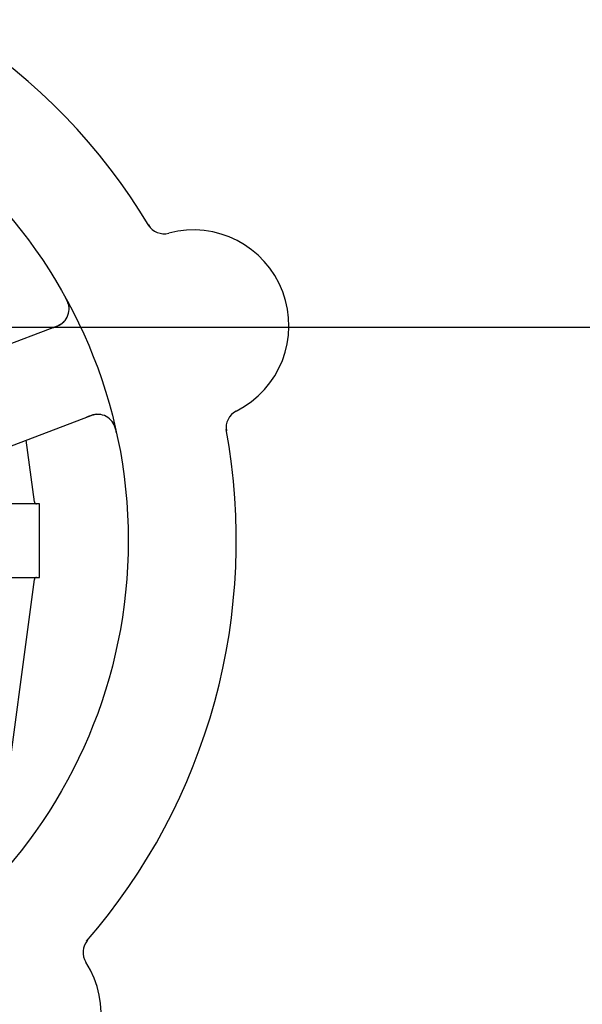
# Model space of a CAD drawing. Header units: inches. Extents: x 24 to 1128, y -74 to 748.
# Tile 544 of 557: x 723.71 to 725.62, y 605.41 to 608.76. Entities that reach past the tile are written whole.
import ezdxf

# ---------------------------------------------------------------- set-up
doc = ezdxf.new("R2010")
doc.units = ezdxf.units.IN
doc.header["$LTSCALE"] = 32
doc.header["$MEASUREMENT"] = 0
doc.layers.add('Dimension (ANSI)', color=7, linetype='Continuous', lineweight=25)
doc.layers.add('Visible (ANSI)', color=7, linetype='Continuous', lineweight=30)
doc.styles.add('Note Text (ANSI)', font='tahoma.ttf')
doc.dimstyles.new('Architectural (ANSI)', dxfattribs={"dimscale": 32, "dimtxt": 0.125, "dimasz": 0.098425, "dimexe": 0.125, "dimexo": 0.0625, "dimgap": 0.031496, "dimtad": 0, "dimtih": 1, "dimtoh": 1, "dimdec": 4, "dimrnd": 1e-08, "dimzin": 3, "dimdsep": 46, "dimlunit": 4, "dimtxsty": 'Note Text (ANSI)', "dimcen": 0.09, "dimdle": 0.393701, "dimclrd": 256, "dimclre": 256, "dimclrt": 256, "dimadec": 0, "dimazin": 3, "dimtfac": 0.96, "dimtofl": 0, "dimtmove": 0, "dimatfit": 3, "dimfxl": 1, "dimfrac": 2, "dimtolj": 1, "dimtzin": 12, "dimlwd": -1, "dimlwe": -1, "dimarcsym": 0})

# ---------------------------------------------------------------- blocks, each defined once
blk = doc.blocks.new('*D17')
at = {"layer": 'Defpoints', "color": 0, "transparency": 16777216}
for p in [(710.5391, 607.7114), (710.5391, 481.7114), (798.7409, 481.7114)]:
    blk.add_point(p, dxfattribs=at)
at = {"layer": 'Dimension (ANSI)', "transparency": 16777216}
for p, q in [((712.5391, 607.7114), (802.7409, 607.7114)), ((798.7409, 604.5618), (798.7409, 544.8012)), ((798.7409, 484.861), (798.7409, 538.6216)), ((712.5391, 481.7114), (802.7409, 481.7114))]:
    blk.add_line(p, q, dxfattribs=at)
for points in [[(798.216, 604.5618), (799.2658, 604.5618), (798.7409, 607.7114)], [(798.216, 484.861), (799.2658, 484.861), (798.7409, 481.7114)]]:
    blk.add_solid(points, dxfattribs=at)
at = {"layer": 'Dimension (ANSI)', "transparency": 16777216, "insert": (792.0089, 543.7933), "char_height": 4, "attachment_point": 1, "style": 'Note Text (ANSI)'}
blk.add_mtext('\\A1;10\'-6"', dxfattribs=at)

msp = doc.modelspace()

# ---------------------------------------------------------------- linework, layer by layer
at = {"layer": 'Visible (ANSI)'}
for p, q in [((723.83446, 607.71549), (723.33009, 607.52449)), ((723.44519, 607.22055), (723.94956, 607.41156)), ((723.7568, 607.11819), (723.72887, 607.32798)), ((723.77434, 607.11141), (723.60073, 607.11141)), ((723.77434, 606.86141), (723.77434, 607.11141)), ((723.60073, 606.86141), (723.77434, 606.86141)), ((723.64699, 606.02975), (723.7568, 606.85463))]:
    msp.add_line(p, q, dxfattribs=at)
msp.add_circle((722.36809, 606.98641), 1.7075, dxfattribs=at)
for centre, radius, start, end in [((722.36809, 606.98641), 2.075, 30.99965, 82.48395), ((724.19778, 608.09147), 0.0625, 211.1302, 284.82247), ((724.29691, 607.71686), 0.325, 296.66113, 104.82247), ((723.81233, 607.77394), 0.0625, 290.7418, 28.60325), ((723.9717, 607.35311), 0.0625, 12.88035, 110.7418), ((724.47079, 607.37056), 0.0625, 116.66113, 190.3534), ((722.36809, 606.98641), 2.075, 318.99965, 10.48395), ((723.76454, 607.11923), 0.00781, 187.58266, 270), ((723.76454, 606.8536), 0.00781, 90, 172.41734), ((723.98446, 605.58776), 0.0625, 139.1302, 212.82247), ((723.65883, 605.37772), 0.325, 224.66113, 32.82247)]:
    msp.add_arc(centre, radius, start, end, dxfattribs=at)
for points, knots in [([(723.87471, 607.77775), (723.87467, 607.77831), (723.8746, 607.77903), (723.8743, 607.7815), (723.87398, 607.78347), (723.87305, 607.78742), (723.87257, 607.78916), (723.87124, 607.79334), (723.8703, 607.79589), (723.86834, 607.80064), (723.86733, 607.80288), (723.86511, 607.80747), (723.86388, 607.80985), (723.86187, 607.81357), (723.86109, 607.81496), (723.8603, 607.81639)], [0.10313051, 0.10313051, 0.10313051, 0.10313051, 0.11603194, 0.11603194, 0.14472131, 0.14472131, 0.16305353, 0.16305353, 0.18481803, 0.18481803, 0.20320408, 0.20320408, 0.22373688, 0.22373688, 0.23709216, 0.23709216, 0.23709216, 0.23709216]), ([(723.81905, 607.70966), (723.81963, 607.70988), (723.82021, 607.7101), (723.82212, 607.71082), (723.82344, 607.71133), (723.82974, 607.71378), (723.83452, 607.71581), (723.84185, 607.71945), (723.84482, 607.72114), (723.85201, 607.7258), (723.85594, 607.72921), (723.85844, 607.73178), (723.85869, 607.73204), (723.8589, 607.73227)], [0, 0, 0, 0, 0.00480624, 0.00480624, 0.01589597, 0.01589597, 0.05833406, 0.05833406, 0.09384639, 0.09384639, 0.15340885, 0.15340885, 0.16065924, 0.16065924, 0.16065924, 0.16065924]), ([(723.97953, 607.41512), (723.97886, 607.41519), (723.97804, 607.41527), (723.97466, 607.41548), (723.97217, 607.4155), (723.9653, 607.4149), (723.96102, 607.41422), (723.95289, 607.41223), (723.94909, 607.41109), (723.94351, 607.40919), (723.94184, 607.40859), (723.9382, 607.40725), (723.93619, 607.40649), (723.93421, 607.40575)], [0.11682073, 0.11682073, 0.11682073, 0.11682073, 0.13209763, 0.13209763, 0.17640845, 0.17640845, 0.22121696, 0.22121696, 0.25582457, 0.25582457, 0.27005755, 0.27005755, 0.2865375, 0.2865375, 0.2865375, 0.2865375]), ([(724.03576, 607.35306), (724.03559, 607.35386), (724.03541, 607.35465), (724.03466, 607.35799), (724.03404, 607.36063), (724.03276, 607.36547), (724.03212, 607.36769), (724.0306, 607.37247), (724.02966, 607.37508), (724.028, 607.37919), (724.02726, 607.38084), (724.02577, 607.3839), (724.02501, 607.38531), (724.02342, 607.38803), (724.02257, 607.38932), (724.02148, 607.39087), (724.02115, 607.39132), (724.02088, 607.39168)], [0, 0, 0, 0, 0.00673636, 0.00673636, 0.02806078, 0.02806078, 0.0453371, 0.0453371, 0.06652159, 0.06652159, 0.08352226, 0.08352226, 0.10158901, 0.10158901, 0.12223493, 0.12223493, 0.13206643, 0.13206643, 0.13206643, 0.13206643])]:
    msp.add_open_spline(points, degree=3, knots=knots, dxfattribs=at)

# ---------------------------------------------------------------- dimensions: what is measured, and where the dimension line sits
at = {"layer": 'Dimension (ANSI)'}
dim = msp.add_linear_dim(base=(798.7409, 481.71141), p1=(710.53905, 607.71141), p2=(710.53905, 481.71141), angle=90, dimstyle='Architectural (ANSI)', override={"dimgap": 0.031496, "dimdec": 4, "dimlfac": 1, "dimtol": 0, "dimlim": 0, "dimtp": 0, "dimtm": 0, "dimtdec": 2, "dimatfit": 1}, dxfattribs=at)
dim.commit()
dim.dimension.update_dxf_attribs({"geometry": '*D17', "text_midpoint": (798.7409, 541.71141), "dimtype": 160})

doc.saveas('drawing.dxf')
